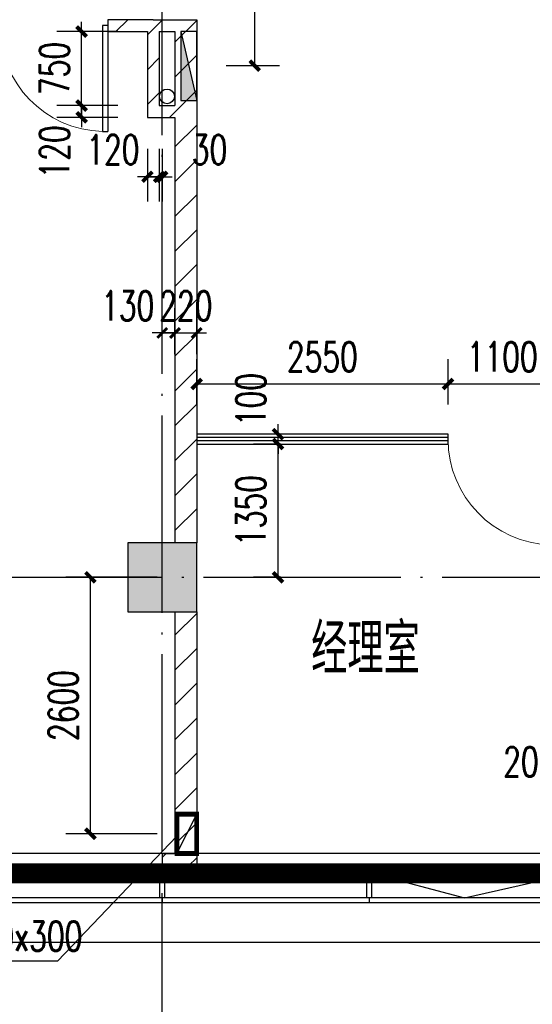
# Model space of a CAD drawing. Extents: x 797781 to 1255204, y 21234 to 1024248.
# Tile 684 of 1056: x 920262 to 925464, y 756704 to 766681. Entities that reach past the tile are written whole.
import ezdxf

# ---------------------------------------------------------------- set-up
doc = ezdxf.new("R2010")
doc.units = 0
doc.header["$LTSCALE"] = 1000
doc.header["$MEASUREMENT"] = 0
doc.linetypes.add('230303生产综合楼-平面图_t8$0$DOTE', pattern=[2.42, 2, -0.2, 0.02, -0.2])
for name, color, linetype in [('230303生产综合楼-平面图_t8$0$3T_WOOD', 21, 'Continuous'), ('230303生产综合楼-平面图_t8$0$COLUMN', 40, 'Continuous'), ('230303生产综合楼-平面图_t8$0$CURTWALL', 4, 'Continuous'), ('230303生产综合楼-平面图_t8$0$DOOR_FIRE', 4, 'Continuous'), ('230303生产综合楼-平面图_t8$0$DOTE', 1, '230303生产综合楼-平面图_t8$0$DOTE'), ('230303生产综合楼-平面图_t8$0$PUB_DIM', 3, 'Continuous'), ('230303生产综合楼-平面图_t8$0$PUB_HATCH', 8, 'Continuous'), ('230303生产综合楼-平面图_t8$0$PUB_TEXT', 7, 'Continuous'), ('230303生产综合楼-平面图_t8$0$WALL-MOVE', 6, 'Continuous'), ('230303生产综合楼-平面图_t8$0$WINDOW', 4, 'Continuous'), ('230303生产综合楼-平面图_t8$0$WINDOW_TEXT', 7, 'Continuous'), ('230303生产综合楼-平面图_t8$0$看线', 115, 'Continuous'), ('A-暖通提建筑洞口', 1, 'Continuous'), ('CURTWALL', 4, 'Continuous'), ('DIM_LEAD', 3, 'Continuous'), ('EQUIP_消火栓', 7, 'Continuous'), ('PUB_DIM', 3, 'Continuous'), ('PUB_HATCH', 8, 'Continuous'), ('PUB_TEXT', 7, 'Continuous'), ('VPIPE-消防', 1, 'Continuous')]:
    doc.layers.add(name, color=color, linetype=linetype)
doc.styles.add('230303生产综合楼-平面图_t8$0$_TCH_DIM', font='SIMPLEX', dxfattribs={"bigfont": 'GBCBIG'})
doc.styles.add('230303生产综合楼-平面图_T8$0$_TCH_DIM_T3', font='SIMPLEX', dxfattribs={"width": 0.705882, "bigfont": 'GBCBIG'})
doc.styles.add('230303生产综合楼-平面图_t8$0$_TCH_WINDOW', font='SIMPLEX', dxfattribs={"height": 3.5, "bigfont": 'GBCBIG'})
doc.styles.add('_TCH_DIM', font='SIMPLEX', dxfattribs={"bigfont": 'GBCBIG'})
doc.styles.add('_TCH_DIM_T3', font='SIMPLEX', dxfattribs={"width": 0.705882, "bigfont": 'GBCBIG'})
doc.dimstyles.new('230303生产综合楼-平面图_T8$0$_TCH_ARCH&&100', dxfattribs={"dimtxt": 297.5, "dimasz": 100, "dimexe": 250, "dimexo": 300, "dimgap": 126.25, "dimtad": 1, "dimdec": 0, "dimzin": 0, "dimdsep": 46, "dimtxsty": '230303生产综合楼-平面图_T8$0$_TCH_DIM_T3', "dimblk": '230303生产综合楼-平面图_t8$0$_ArchTick', "dimcen": 0.09, "dimclrt": 7, "dimazin": 2, "dimtfac": 1, "dimtdec": 0, "dimtix": 1, "dimtmove": 2, "dimatfit": 3, "dimfxl": 1, "dimtolj": 1, "dimtzin": 0, "dimarcsym": 0})
doc.dimstyles.new('_TCH_ARCH&&100', dxfattribs={"dimtxt": 297.5, "dimasz": 100, "dimexe": 250, "dimexo": 300, "dimgap": 126.25, "dimtad": 1, "dimdec": 0, "dimzin": 0, "dimdsep": 46, "dimtxsty": '_TCH_DIM_T3', "dimblk": 'ARCHTICK', "dimcen": 0.09, "dimclrt": 7, "dimazin": 2, "dimtfac": 1, "dimtdec": 0, "dimtix": 1, "dimtmove": 2, "dimatfit": 3, "dimfxl": 1, "dimtolj": 1, "dimtzin": 0, "dimarcsym": 0})
pattern_1 = [(45, (0, 179.5), (-176.776766, 176.776766), [])]

# ---------------------------------------------------------------- blocks, each defined once
blk = doc.blocks.new('AQ9-10')
at = {"color": 2, "linetype": '230303生产综合楼-平面图_t8$0$DOTE', "ltscale": 2, "const_width": 200}
blk.add_lwpolyline([(1020716.2, 660199.9), (1100516.2, 660199.3)], dxfattribs=at)
blk = doc.blocks.new('_ArchTick')
at = {"color": 0, "linetype": 'ByBlock', "const_width": 0.4}
blk.add_lwpolyline([(-0.5, -0.5), (0.5, 0.5)], dxfattribs=at)
blk = doc.blocks.new('*D6614')
at = {"layer": 'Defpoints', "color": 0, "transparency": 16777216}
for p in [(697652.6, 769049.9), (698632, 769049.9), (698632, 766449.9)]:
    blk.add_point(p, dxfattribs=at)
at = {"layer": 'PUB_DIM', "color": 0, "lineweight": -2, "transparency": 16777216}
for p, q in [((698332, 769049.9), (697402.6, 769049.9)), ((697652.6, 766449.9), (697652.6, 769049.9)), ((698332, 766449.9), (697402.6, 766449.9))]:
    blk.add_line(p, q, dxfattribs=at)
at = {"layer": 'PUB_DIM', "color": 0, "lineweight": -2, "transparency": 16777216, "xscale": 100, "yscale": 100, "zscale": 100}
for p, rotation in [((697652.6, 769049.9), 90), ((697652.6, 766449.9), 270)]:
    blk.add_blockref('_ArchTick', p, dxfattribs=dict(at, rotation=rotation))
at = {"layer": 'PUB_DIM', "color": 7, "transparency": 16777216, "insert": (697377.6, 767749.9), "char_height": 297.5, "attachment_point": 5, "rotation": 90, "style": '_TCH_DIM_T3'}
blk.add_mtext('\\A1;2600', dxfattribs=at)
blk = doc.blocks.new('$TwtSys$00000434')
for p, q in [((-0.5, 0.5), (-0.5, -0.5)), ((-0.5, -0.5), (0.5, 0.5)), ((0.5, 0.5), (-0.5, 0.5)), ((0.5, -0.5), (0.5, 0.5)), ((-0.5, -0.5), (0.5, -0.5))]:
    blk.add_line(p, q)
blk.add_solid([(0.5, -0.5), (0.5, 0.5), (-0.5, -0.5)])
blk = doc.blocks.new('*D6339')
at = {"layer": 'Defpoints', "color": 0, "transparency": 16777216}
for p in [(1050553.7, 565249.8), (1051142.4, 565249.8), (1050553.7, 562034.8)]:
    blk.add_point(p, dxfattribs=at)
at = {"layer": 'PUB_DIM', "color": 0, "lineweight": -2, "transparency": 16777216}
for p, q in [((1050853.7, 565249.8), (1051392.4, 565249.8)), ((1051142.4, 562034.8), (1051142.4, 565249.8)), ((1050853.7, 562034.8), (1051392.4, 562034.8))]:
    blk.add_line(p, q, dxfattribs=at)
at = {"layer": 'PUB_DIM', "color": 0, "lineweight": -2, "transparency": 16777216, "xscale": 100, "yscale": 100, "zscale": 100}
for p, rotation in [((1051142.4, 565249.8), 90.00012321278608), ((1051142.4, 562034.8), 270.0001232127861)]:
    blk.add_blockref('_ArchTick', p, dxfattribs=dict(at, rotation=rotation))
at = {"layer": 'PUB_DIM', "color": 7, "transparency": 16777216, "insert": (1051417.4, 563642.3), "char_height": 297.5, "attachment_point": 5, "rotation": 270.00012, "style": '_TCH_DIM_T3'}
blk.add_mtext('\\A1;3215', dxfattribs=at)
blk = doc.blocks.new('230303生产综合楼-平面图_t8$0$6WLGJ')
at = {"layer": '230303生产综合楼-平面图_t8$0$3T_WOOD'}
for points in [[(1038766.3, 366736.9), (1038716.3, 366736.9), (1038716.3, 366986.9), (1038766.3, 366986.9)], [(1040866.3, 366736.9), (1040816.3, 366736.9), (1040816.3, 366986.9), (1040866.3, 366986.9)]]:
    blk.add_lwpolyline(points, close=True, dxfattribs=at)
for points in [[(1038741.3, 366736.9), (1038741.4, 366686.9)], [(1038741.3, 366736.9), (1038741.4, 366686.9)], [(1040841.3, 366736.9), (1040841.4, 366686.9)]]:
    blk.add_lwpolyline(points, dxfattribs=at)
blk = doc.blocks.new('*D2538')
at = {"layer": 'Defpoints', "color": 0, "transparency": 16777216}
for p in [(920890.5, 765811.3), (921558, 765811.3), (921558, 765691.3)]:
    blk.add_point(p, dxfattribs=at)
at = {"layer": 'PUB_DIM', "color": 0, "lineweight": -2, "transparency": 16777216}
for p, q in [((920890.5, 765811.3), (920890.5, 765911.3)), ((921258, 765811.3), (920640.5, 765811.3)), ((920890.5, 765691.3), (920890.5, 765811.3)), ((921258, 765691.3), (920640.5, 765691.3)), ((920890.5, 765691.3), (920890.5, 765591.3))]:
    blk.add_line(p, q, dxfattribs=at)
at = {"layer": 'PUB_DIM', "color": 0, "lineweight": -2, "transparency": 16777216, "xscale": 100, "yscale": 100, "zscale": 100}
for p, rotation in [((920890.5, 765811.3), 270), ((920890.5, 765691.3), 90)]:
    blk.add_blockref('_ArchTick', p, dxfattribs=dict(at, rotation=rotation))
at = {"layer": 'PUB_DIM', "color": 7, "transparency": 16777216, "insert": (920615.5, 765341.3), "char_height": 297.5, "attachment_point": 5, "rotation": 90, "style": '_TCH_DIM_T3'}
blk.add_mtext('\\A1;120', dxfattribs=at)
blk = doc.blocks.new('*D2539')
at = {"layer": 'Defpoints', "color": 0, "transparency": 16777216}
for p in [(920890.5, 766561.3), (921558, 766561.3), (921558, 765811.3)]:
    blk.add_point(p, dxfattribs=at)
at = {"layer": 'PUB_DIM', "color": 0, "lineweight": -2, "transparency": 16777216}
for p, q in [((920890.5, 766561.3), (920890.5, 766661.3)), ((921258, 766561.3), (920640.5, 766561.3)), ((920890.5, 765811.3), (920890.5, 766561.3)), ((921258, 765811.3), (920640.5, 765811.3)), ((920890.5, 765811.3), (920890.5, 765711.3))]:
    blk.add_line(p, q, dxfattribs=at)
at = {"layer": 'PUB_DIM', "color": 0, "lineweight": -2, "transparency": 16777216, "xscale": 100, "yscale": 100, "zscale": 100}
for p, rotation in [((920890.5, 766561.3), 270), ((920890.5, 765811.3), 90)]:
    blk.add_blockref('_ArchTick', p, dxfattribs=dict(at, rotation=rotation))
at = {"layer": 'PUB_DIM', "color": 7, "transparency": 16777216, "insert": (920615.5, 766186.3), "char_height": 297.5, "attachment_point": 5, "rotation": 90, "style": '_TCH_DIM_T3'}
blk.add_mtext('\\A1;750', dxfattribs=at)
blk = doc.blocks.new('*D2540')
at = {"layer": 'Defpoints', "color": 0, "transparency": 16777216}
for p in [(921558, 765671.9), (921678, 765671.9), (921678, 765089.2)]:
    blk.add_point(p, dxfattribs=at)
at = {"layer": 'PUB_DIM', "color": 0, "lineweight": -2, "transparency": 16777216}
for p, q in [((921558, 765371.9), (921558, 764839.2)), ((921678, 765371.9), (921678, 764839.2)), ((921558, 765089.2), (921458, 765089.2)), ((921558, 765089.2), (921678, 765089.2)), ((921678, 765089.2), (921778, 765089.2))]:
    blk.add_line(p, q, dxfattribs=at)
at = {"layer": 'PUB_DIM', "color": 0, "lineweight": -2, "transparency": 16777216, "xscale": 100, "yscale": 100, "zscale": 100}
blk.add_blockref('_ArchTick', (921558, 765089.2), dxfattribs=at)
at = {"layer": 'PUB_DIM', "color": 0, "lineweight": -2, "transparency": 16777216, "xscale": 100, "yscale": 100, "zscale": 100, "rotation": 180}
blk.add_blockref('_ArchTick', (921678, 765089.2), dxfattribs=at)
at = {"layer": 'PUB_DIM', "color": 7, "transparency": 16777216, "insert": (921208, 765364.2), "char_height": 297.5, "attachment_point": 5, "style": '_TCH_DIM_T3'}
blk.add_mtext('\\A1;120', dxfattribs=at)
blk = doc.blocks.new('*D2541')
at = {"layer": 'Defpoints', "color": 0, "transparency": 16777216}
for p in [(921678, 765671.9), (921708, 765671.9), (921708, 765089.2)]:
    blk.add_point(p, dxfattribs=at)
at = {"layer": 'PUB_DIM', "color": 0, "lineweight": -2, "transparency": 16777216}
for p, q in [((921678, 765371.9), (921678, 764839.2)), ((921708, 765371.9), (921708, 764839.2)), ((921678, 765089.2), (921578, 765089.2)), ((921678, 765089.2), (921708, 765089.2)), ((921708, 765089.2), (921808, 765089.2))]:
    blk.add_line(p, q, dxfattribs=at)
at = {"layer": 'PUB_DIM', "color": 0, "lineweight": -2, "transparency": 16777216, "xscale": 100, "yscale": 100, "zscale": 100}
blk.add_blockref('_ArchTick', (921678, 765089.2), dxfattribs=at)
at = {"layer": 'PUB_DIM', "color": 0, "lineweight": -2, "transparency": 16777216, "xscale": 100, "yscale": 100, "zscale": 100, "rotation": 180}
blk.add_blockref('_ArchTick', (921708, 765089.2), dxfattribs=at)
at = {"layer": 'PUB_DIM', "color": 7, "transparency": 16777216, "insert": (922188, 765364.2), "char_height": 297.5, "attachment_point": 5, "style": '_TCH_DIM_T3'}
blk.add_mtext('\\A1;30', dxfattribs=at)
blk = doc.blocks.new('*D2633')
at = {"layer": 'Defpoints', "color": 0, "transparency": 16777216}
for p in [(924608, 762990.8), (922058, 762481.3), (924608, 762481.3)]:
    blk.add_point(p, dxfattribs=at)
at = {"layer": 'PUB_DIM', "color": 0, "lineweight": -2, "transparency": 16777216}
for p, q in [((922058, 762781.3), (922058, 763240.8)), ((924608, 762781.3), (924608, 763240.8)), ((922058, 762990.8), (924608, 762990.8))]:
    blk.add_line(p, q, dxfattribs=at)
at = {"layer": 'PUB_DIM', "color": 0, "lineweight": -2, "transparency": 16777216, "xscale": 100, "yscale": 100, "zscale": 100, "rotation": 180}
blk.add_blockref('_ArchTick', (922058, 762990.8), dxfattribs=at)
at = {"layer": 'PUB_DIM', "color": 0, "lineweight": -2, "transparency": 16777216, "xscale": 100, "yscale": 100, "zscale": 100}
blk.add_blockref('_ArchTick', (924608, 762990.8), dxfattribs=at)
at = {"layer": 'PUB_DIM', "color": 7, "transparency": 16777216, "insert": (923333, 763265.8), "char_height": 297.5, "attachment_point": 5, "style": '_TCH_DIM_T3'}
blk.add_mtext('\\A1;2550', dxfattribs=at)
blk = doc.blocks.new('*D2634')
at = {"layer": 'Defpoints', "color": 0, "transparency": 16777216}
for p in [(925708, 762990.8), (924608, 762481.3), (925708, 762481.3)]:
    blk.add_point(p, dxfattribs=at)
at = {"layer": 'PUB_DIM', "color": 0, "lineweight": -2, "transparency": 16777216}
for p, q in [((924608, 762781.3), (924608, 763240.8)), ((925708, 762781.3), (925708, 763240.8)), ((924608, 762990.8), (925708, 762990.8))]:
    blk.add_line(p, q, dxfattribs=at)
at = {"layer": 'PUB_DIM', "color": 0, "lineweight": -2, "transparency": 16777216, "xscale": 100, "yscale": 100, "zscale": 100, "rotation": 180}
blk.add_blockref('_ArchTick', (924608, 762990.8), dxfattribs=at)
at = {"layer": 'PUB_DIM', "color": 0, "lineweight": -2, "transparency": 16777216, "xscale": 100, "yscale": 100, "zscale": 100}
blk.add_blockref('_ArchTick', (925708, 762990.8), dxfattribs=at)
at = {"layer": 'PUB_DIM', "color": 7, "transparency": 16777216, "insert": (925158, 763265.8), "char_height": 297.5, "attachment_point": 5, "style": '_TCH_DIM_T3'}
blk.add_mtext('\\A1;1100', dxfattribs=at)
blk = doc.blocks.new('*D2638')
at = {"layer": 'Defpoints', "color": 0, "transparency": 16777216}
for p in [(922883.3, 762381.3), (923211.4, 762381.3), (923211.4, 761031.3)]:
    blk.add_point(p, dxfattribs=at)
at = {"layer": 'PUB_DIM', "color": 0, "lineweight": -2, "transparency": 16777216}
for p, q in [((922911.4, 762381.3), (922633.3, 762381.3)), ((922883.3, 761031.3), (922883.3, 762381.3)), ((922911.4, 761031.3), (922633.3, 761031.3))]:
    blk.add_line(p, q, dxfattribs=at)
at = {"layer": 'PUB_DIM', "color": 0, "lineweight": -2, "transparency": 16777216, "xscale": 100, "yscale": 100, "zscale": 100}
for p, rotation in [((922883.3, 762381.3), 90), ((922883.3, 761031.3), 270)]:
    blk.add_blockref('_ArchTick', p, dxfattribs=dict(at, rotation=rotation))
at = {"layer": 'PUB_DIM', "color": 7, "transparency": 16777216, "insert": (922608.3, 761706.3), "char_height": 297.5, "attachment_point": 5, "rotation": 90, "style": '_TCH_DIM_T3'}
blk.add_mtext('\\A1;1350', dxfattribs=at)
blk = doc.blocks.new('*D2639')
at = {"layer": 'Defpoints', "color": 0, "transparency": 16777216}
for p in [(922883.3, 762481.3), (923211.4, 762481.3), (923211.4, 762381.3)]:
    blk.add_point(p, dxfattribs=at)
at = {"layer": 'PUB_DIM', "color": 0, "lineweight": -2, "transparency": 16777216}
for p, q in [((922883.3, 762481.3), (922883.3, 762581.3)), ((922911.4, 762481.3), (922633.3, 762481.3)), ((922883.3, 762381.3), (922883.3, 762481.3)), ((922911.4, 762381.3), (922633.3, 762381.3)), ((922883.3, 762381.3), (922883.3, 762281.3))]:
    blk.add_line(p, q, dxfattribs=at)
at = {"layer": 'PUB_DIM', "color": 0, "lineweight": -2, "transparency": 16777216, "xscale": 100, "yscale": 100, "zscale": 100}
for p, rotation in [((922883.3, 762481.3), 270), ((922883.3, 762381.3), 90)]:
    blk.add_blockref('_ArchTick', p, dxfattribs=dict(at, rotation=rotation))
at = {"layer": 'PUB_DIM', "color": 7, "transparency": 16777216, "insert": (922608.3, 762831.3), "char_height": 297.5, "attachment_point": 5, "rotation": 90, "style": '_TCH_DIM_T3'}
blk.add_mtext('\\A1;100', dxfattribs=at)
blk = doc.blocks.new('230303生产综合楼-平面图_t8$0$$DorLib2D$00000001')
for p, q in [((0.45, 0.975), (0.5, 0.975)), ((0.45, 0), (0.45, 0.975)), ((0.5, 0), (0.5, 0.975)), ((0.5, 0), (0.45, 0))]:
    blk.add_line(p, q)
at = {"lineweight": 13}
blk.add_arc((0.475, 0), 0.975, 91.46928, 180, dxfattribs=at)
blk = doc.blocks.new('230303生产综合楼-平面图_t8$0$_ArchTick')
at = {"color": 0, "linetype": 'ByBlock', "const_width": 0.3}
blk.add_lwpolyline([(-0.5, -0.5), (0.5, 0.5)], dxfattribs=at)
blk = doc.blocks.new('*D4667')
at = {"layer": '230303生产综合楼-平面图_t8$0$PUB_DIM', "color": 0, "lineweight": -2, "transparency": 16777216}
for p, q in [((921708, 763290.8), (921708, 763756.6)), ((921838, 763290.8), (921838, 763756.6)), ((921708, 763506.6), (921608, 763506.6)), ((921708, 763506.6), (921838, 763506.6)), ((921838, 763506.6), (921938, 763506.6))]:
    blk.add_line(p, q, dxfattribs=at)
at = {"layer": 'Defpoints', "color": 0, "transparency": 16777216}
for p in [(921838, 763506.6), (921708, 762990.8), (921838, 762990.8)]:
    blk.add_point(p, dxfattribs=at)
at = {"layer": '230303生产综合楼-平面图_t8$0$PUB_DIM', "color": 0, "lineweight": -2, "transparency": 16777216, "xscale": 100, "yscale": 100, "zscale": 100}
blk.add_blockref('230303生产综合楼-平面图_t8$0$_ArchTick', (921708, 763506.6), dxfattribs=at)
at = {"layer": '230303生产综合楼-平面图_t8$0$PUB_DIM', "color": 0, "lineweight": -2, "transparency": 16777216, "xscale": 100, "yscale": 100, "zscale": 100, "rotation": 180}
blk.add_blockref('230303生产综合楼-平面图_t8$0$_ArchTick', (921838, 763506.6), dxfattribs=at)
at = {"layer": '230303生产综合楼-平面图_t8$0$PUB_DIM', "color": 7, "transparency": 16777216, "insert": (921358, 763781.6), "char_height": 297.5, "attachment_point": 5, "style": '230303生产综合楼-平面图_T8$0$_TCH_DIM_T3'}
blk.add_mtext('\\A1;130', dxfattribs=at)
blk = doc.blocks.new('*D4668')
at = {"layer": '230303生产综合楼-平面图_t8$0$PUB_DIM', "color": 0, "lineweight": -2, "transparency": 16777216}
for p, q in [((921838, 763290.8), (921838, 763756.6)), ((922058, 763290.8), (922058, 763756.6)), ((921838, 763506.6), (921738, 763506.6)), ((921838, 763506.6), (922058, 763506.6)), ((922058, 763506.6), (922158, 763506.6))]:
    blk.add_line(p, q, dxfattribs=at)
at = {"layer": 'Defpoints', "color": 0, "transparency": 16777216}
for p in [(922058, 763506.6), (921838, 762990.8), (922058, 762990.8)]:
    blk.add_point(p, dxfattribs=at)
at = {"layer": '230303生产综合楼-平面图_t8$0$PUB_DIM', "color": 0, "lineweight": -2, "transparency": 16777216, "xscale": 100, "yscale": 100, "zscale": 100}
blk.add_blockref('230303生产综合楼-平面图_t8$0$_ArchTick', (921838, 763506.6), dxfattribs=at)
at = {"layer": '230303生产综合楼-平面图_t8$0$PUB_DIM', "color": 0, "lineweight": -2, "transparency": 16777216, "xscale": 100, "yscale": 100, "zscale": 100, "rotation": 180}
blk.add_blockref('230303生产综合楼-平面图_t8$0$_ArchTick', (922058, 763506.6), dxfattribs=at)
at = {"layer": '230303生产综合楼-平面图_t8$0$PUB_DIM', "color": 7, "transparency": 16777216, "insert": (921948, 763781.6), "char_height": 297.5, "attachment_point": 5, "style": '230303生产综合楼-平面图_T8$0$_TCH_DIM_T3'}
blk.add_mtext('\\A1;220', dxfattribs=at)
blk = doc.blocks.new('*D4720')
at = {"layer": '230303生产综合楼-平面图_t8$0$PUB_DIM', "color": 0, "lineweight": -2, "transparency": 16777216}
for p, q in [((925808, 758885.4), (925708, 758885.4)), ((925808, 758885.4), (926008, 758885.4)), ((926008, 758885.4), (926108, 758885.4)), ((925808, 758784.1), (925808, 758635.4)), ((926008, 758784.1), (926008, 758635.4))]:
    blk.add_line(p, q, dxfattribs=at)
at = {"layer": 'Defpoints', "color": 0, "transparency": 16777216}
for p in [(925808, 759084.1), (926008, 759084.1), (926008, 758885.4)]:
    blk.add_point(p, dxfattribs=at)
at = {"layer": '230303生产综合楼-平面图_t8$0$PUB_DIM', "color": 0, "lineweight": -2, "transparency": 16777216, "xscale": 100, "yscale": 100, "zscale": 100}
blk.add_blockref('230303生产综合楼-平面图_t8$0$_ArchTick', (925808, 758885.4), dxfattribs=at)
at = {"layer": '230303生产综合楼-平面图_t8$0$PUB_DIM', "color": 0, "lineweight": -2, "transparency": 16777216, "xscale": 100, "yscale": 100, "zscale": 100, "rotation": 180}
blk.add_blockref('230303生产综合楼-平面图_t8$0$_ArchTick', (926008, 758885.4), dxfattribs=at)
at = {"layer": '230303生产综合楼-平面图_t8$0$PUB_DIM', "color": 7, "transparency": 16777216, "insert": (925438, 759160.4), "char_height": 297.5, "attachment_point": 5, "style": '230303生产综合楼-平面图_T8$0$_TCH_DIM_T3'}
blk.add_mtext('\\A1;200', dxfattribs=at)
blk = doc.blocks.new('_FZH')
blk.add_lwpolyline([(-0.5, -0.5), (0.5, -0.5), (0.5, 0.5), (-0.5, 0.5)], close=True)
at = {"layer": 'PUB_HATCH'}
blk.add_solid([(-0.5, -0.5), (0.5, -0.5), (-0.5, 0.5), (0.5, 0.5)], dxfattribs=at)
blk = doc.blocks.new('10FND10')
at = {"layer": 'A-暖通提建筑洞口', "const_width": 50}
blk.add_lwpolyline([(698531.3, 766649.9), (698731.3, 766649.9), (698731.3, 766249.9), (698531.3, 766249.9)], close=True, dxfattribs=at)
at = {"layer": 'A-暖通提建筑洞口'}
blk.add_lwpolyline([(698531.3, 766249.9), (698731.3, 766649.9)], dxfattribs=at)
at = {"layer": 'DIM_LEAD'}
for p, q in [((698531.3, 766424.9), (697320.6, 765158.5)), ((698531.3, 766424.9), (697320.6, 765158.5)), ((697320.6, 765158.5), (695757.2, 765158.5))]:
    blk.add_line(p, q, dxfattribs=at)
at = {"layer": 'PUB_TEXT', "style": '_TCH_DIM', "width": 0.705882}
blk.add_text('400x300', height=297.5, dxfattribs=at).set_placement((696338.8, 765263.5))
at = {"layer": 'PUB_DIM'}
dim = blk.add_aligned_dim(p1=(698632, 766449.9), p2=(698632, 769049.9), distance=979.3, dimstyle='_TCH_ARCH&&100', dxfattribs=at)
dim.commit()
dim.dimension.update_dxf_attribs({"geometry": '*D6614', "text_midpoint": (697377.6, 767749.9)})
blk = doc.blocks.new('230303生产综合楼-平面图_t8$0$10-XHS')
at = {"layer": 'VPIPE-消防'}
blk.add_circle((1050252.7, 561722.3), 75, dxfattribs=at)
at = {"layer": 'EQUIP_消火栓', "xscale": 700, "yscale": 160, "zscale": 700, "rotation": 270.0000000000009}
blk.add_blockref('$TwtSys$00000434', (1050473.7, 562029.8), dxfattribs=at)
at = {"layer": 'PUB_DIM'}
dim = blk.add_aligned_dim(p1=(1050553.7, 562034.8), p2=(1050553.7, 565249.8), distance=-588.8, dimstyle='_TCH_ARCH&&100', dxfattribs=at)
dim.commit()
dim.dimension.update_dxf_attribs({"geometry": '*D6339', "text_midpoint": (1051417.4, 563642.3)})

msp = doc.modelspace()

# ---------------------------------------------------------------- hatches: boundary and pattern name
at = {"layer": '230303生产综合楼-平面图_t8$0$PUB_HATCH'}
h = msp.add_hatch(dxfattribs=at)
h.set_pattern_fill('普通砖', color=256, scale=100, style=0)
h.set_pattern_definition(pattern_1)
h.paths.add_polyline_path([(921618, 766681.3), (921158, 766681.3), (921158, 766561.3), (921558, 766561.3), (921618, 766601.3)])
h = msp.add_hatch(dxfattribs=at)
h.set_pattern_fill('普通砖', color=256, scale=100, style=0)
h.set_pattern_definition(pattern_1)
h.paths.add_polyline_path([(921618, 766601.3), (921558, 766561.3), (921558, 765691.3), (921678, 765811.3), (921678, 766561.3)])
h = msp.add_hatch(dxfattribs=at)
h.set_pattern_fill('普通砖', color=256, scale=100, style=0)
h.set_pattern_definition(pattern_1)
h.paths.add_polyline_path([(921618, 766601.3), (921678, 766561.3), (921838, 766561.3), (922058, 766681.3), (921618, 766681.3)])
h = msp.add_hatch(dxfattribs=at)
h.set_pattern_fill('普通砖', color=256, scale=100, style=0)
h.set_pattern_definition(pattern_1)
h.paths.add_polyline_path([(922058, 766681.3), (921838, 766561.3), (921838, 765811.3), (921911.3, 765751.3), (922058, 765751.3)])
h = msp.add_hatch(dxfattribs=at)
h.set_pattern_fill('普通砖', color=256, scale=100, style=0)
h.set_pattern_definition(pattern_1)
h.paths.add_polyline_path([(921678, 765811.3), (921558, 765691.3), (921838, 765691.3), (921911.3, 765751.3), (921838, 765811.3)])
h = msp.add_hatch(dxfattribs=at)
h.set_pattern_fill('普通砖', color=256, scale=100, style=0)
h.set_pattern_definition(pattern_1)
h.paths.add_polyline_path([(921911.3, 765751.3), (921838, 765691.3), (921838, 761381.3), (922058, 761381.3), (922058, 765751.3)])
h = msp.add_hatch(dxfattribs=at)
h.set_pattern_fill('普通砖', color=256, scale=100, style=0)
h.set_pattern_definition(pattern_1)
h.paths.add_polyline_path([(921838, 760681.3), (921838, 758231.3), (922058, 758031.3), (922058, 760681.3)])
h = msp.add_hatch(dxfattribs=at)
h.set_pattern_fill('普通砖', color=256, scale=100, style=0)
h.set_pattern_definition(pattern_1)
h.paths.add_polyline_path([(921708, 758031.3), (922058, 758031.3), (921838, 758231.3), (921708, 758231.3)])

# ---------------------------------------------------------------- linework, layer by layer
at = {"layer": '230303生产综合楼-平面图_t8$0$CURTWALL'}
for points in [[(895858, 781131.3), (963708, 781131.3), (989558, 778451.4), (989558, 757731.3), (895858, 757731.3)], [(895908, 781081.3), (963705.4, 781081.3), (989508, 778406.3), (989508, 757781.3), (895908, 757781.3)], [(896158, 780831.3), (963692.5, 780831.3), (989258, 778180.9), (989258, 758031.3), (896158, 758031.3)]]:
    msp.add_lwpolyline(points, close=True, dxfattribs=at)
msp.add_lwpolyline([(923833, 758031.3), (924774.8, 757781.3), (925883, 758031.3)], dxfattribs=at)
at = {"layer": '230303生产综合楼-平面图_t8$0$DOTE'}
for p, q in [((921708, 755831.3), (921708, 783831.3)), ((895508, 761031.3), (989908, 761031.3))]:
    msp.add_line(p, q, dxfattribs=at)
at = {"layer": '230303生产综合楼-平面图_t8$0$PUB_HATCH', "color": 8}
msp.add_lwpolyline([(989058, 764831.3), (989058, 758231.3), (896358, 758231.3), (896358, 764331.3)], dxfattribs=at)
at = {"layer": '230303生产综合楼-平面图_t8$0$WALL-MOVE'}
for p, q in [((921618, 766681.3), (921158, 766681.3)), ((921158, 766681.3), (921158, 766561.3)), ((921618, 766681.3), (922058, 766681.3)), ((922058, 766681.3), (922058, 765751.3)), ((921158, 766561.3), (921558, 766561.3)), ((921558, 766561.3), (921558, 765691.3)), ((921678, 766561.3), (921838, 766561.3)), ((921678, 766561.3), (921678, 765811.3)), ((921838, 766561.3), (921838, 765811.3)), ((921678, 765811.3), (921838, 765811.3)), ((921558, 765691.3), (921838, 765691.3)), ((921838, 765691.3), (921838, 761381.3)), ((922058, 765751.3), (922058, 761381.3)), ((921838, 760681.3), (921838, 758231.3)), ((922058, 760681.3), (922058, 758031.3)), ((921708, 758231.3), (921838, 758231.3)), ((921708, 758231.3), (921708, 758031.3)), ((921708, 758031.3), (922058, 758031.3))]:
    msp.add_line(p, q, dxfattribs=at)
at = {"layer": '230303生产综合楼-平面图_t8$0$看线'}
msp.add_lwpolyline([(895458, 781531.3), (964094.7, 781531.3), (989958, 778811.6), (989958, 757331.3), (895458, 757331.3)], close=True, dxfattribs=at)
at = {"layer": 'CURTWALL'}
for p, q in [((924608, 762481.3), (922058, 762481.3)), ((922058, 762481.3), (922058, 762381.3)), ((924608, 762448), (922058, 762448)), ((924608, 762414.7), (922058, 762414.7)), ((924608, 762381.3), (924608, 762481.3)), ((922058, 762381.3), (924608, 762381.3))]:
    msp.add_line(p, q, dxfattribs=at)

# ---------------------------------------------------------------- block references
for name, p in [('AQ9-10', (-117908.2, 97831.4)), ('10FND10', (223326.8, -8018.6)), ('230303生产综合楼-平面图_t8$0$6WLGJ', (-117033.3, 391044.5)), ('230303生产综合楼-平面图_t8$0$10-XHS', (-128495.7, 204181.5))]:
    msp.add_blockref(name, p)
at = {"layer": '230303生产综合楼-平面图_t8$0$COLUMN', "xscale": 700, "yscale": 700, "zscale": 700}
msp.add_blockref('_FZH', (921708, 761031.3), dxfattribs=at)
at = {"layer": '230303生产综合楼-平面图_t8$0$DOOR_FIRE', "xscale": -1100, "yscale": 1100, "zscale": 100, "rotation": 179.9999997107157}
msp.add_blockref('230303生产综合楼-平面图_t8$0$$DorLib2D$00000001', (925158, 762431.3), dxfattribs=at)
at = {"layer": '230303生产综合楼-平面图_t8$0$WINDOW'}
ref = msp.add_blockref('230303生产综合楼-平面图_t8$0$$DorLib2D$00000001', (920608, 766621.3), dxfattribs=dict(at, xscale=1100, yscale=-1100, zscale=120, rotation=359.9999999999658))
ref.add_attrib('A', 'MM1123', (920038, 766847.6), dxfattribs={"layer": '230303生产综合楼-平面图_t8$0$WINDOW_TEXT', "ltscale": 2, "height": 297.5, "style": '230303生产综合楼-平面图_t8$0$_TCH_WINDOW', "width": 0.705882})

# ---------------------------------------------------------------- texts
at = {"layer": '230303生产综合楼-平面图_t8$0$PUB_TEXT', "style": '230303生产综合楼-平面图_t8$0$_TCH_DIM'}
msp.add_text('经理室', height=510.64, dxfattribs=at).set_placement((923219.4, 760051.6))

# ---------------------------------------------------------------- dimensions: what is measured, and where the dimension line sits
at = {"layer": '230303生产综合楼-平面图_t8$0$PUB_DIM'}
for base, p1, p2, picture, middle in [((921838, 763506.6), (921708, 762990.8), (921838, 762990.8), '*D4667', (921358, 763781.6)), ((926008, 758885.4), (925808, 759084.1), (926008, 759084.1), '*D4720', (925438, 759160.4))]:
    dim = msp.add_linear_dim(base=base, p1=p1, p2=p2, angle=0, dimstyle='230303生产综合楼-平面图_T8$0$_TCH_ARCH&&100', dxfattribs=at)
    dim.commit()
    dim.dimension.update_dxf_attribs({"geometry": picture, "text_midpoint": middle, "dimtype": 161})
dim = msp.add_aligned_dim(p1=(921838, 762990.8), p2=(922058, 762990.8), distance=515.8, dimstyle='230303生产综合楼-平面图_T8$0$_TCH_ARCH&&100', dxfattribs=at)
dim.commit()
dim.dimension.update_dxf_attribs({"geometry": '*D4668', "text_midpoint": (921948, 763781.6)})
at = {"layer": 'PUB_DIM'}
for p1, p2, distance, picture, middle in [((921558, 765811.3), (921558, 766561.3), 667.5, '*D2539', (920615.5, 766186.3)), ((922058, 762481.3), (924608, 762481.3), 509.5, '*D2633', (923333, 763265.8)), ((924608, 762481.3), (925708, 762481.3), 509.5, '*D2634', (925158, 763265.8)), ((923211.4, 761031.3), (923211.4, 762381.3), 328.1, '*D2638', (922608.3, 761706.3))]:
    dim = msp.add_aligned_dim(p1=p1, p2=p2, distance=distance, dimstyle='_TCH_ARCH&&100', dxfattribs=at)
    dim.commit()
    dim.dimension.update_dxf_attribs({"geometry": picture, "text_midpoint": middle})
for base, p1, p2, angle, picture, middle in [((920890.5, 765811.3), (921558, 765691.3), (921558, 765811.3), 90, '*D2538', (920615.5, 765341.3)), ((921678, 765089.2), (921558, 765671.9), (921678, 765671.9), 0, '*D2540', (921208, 765364.2)), ((921708, 765089.2), (921678, 765671.9), (921708, 765671.9), 0, '*D2541', (922188, 765364.2)), ((922883.3, 762481.3), (923211.4, 762381.3), (923211.4, 762481.3), 90, '*D2639', (922608.3, 762831.3))]:
    dim = msp.add_linear_dim(base=base, p1=p1, p2=p2, angle=angle, dimstyle='_TCH_ARCH&&100', dxfattribs=at)
    dim.commit()
    dim.dimension.update_dxf_attribs({"geometry": picture, "text_midpoint": middle, "dimtype": 161})

doc.saveas('drawing.dxf')
